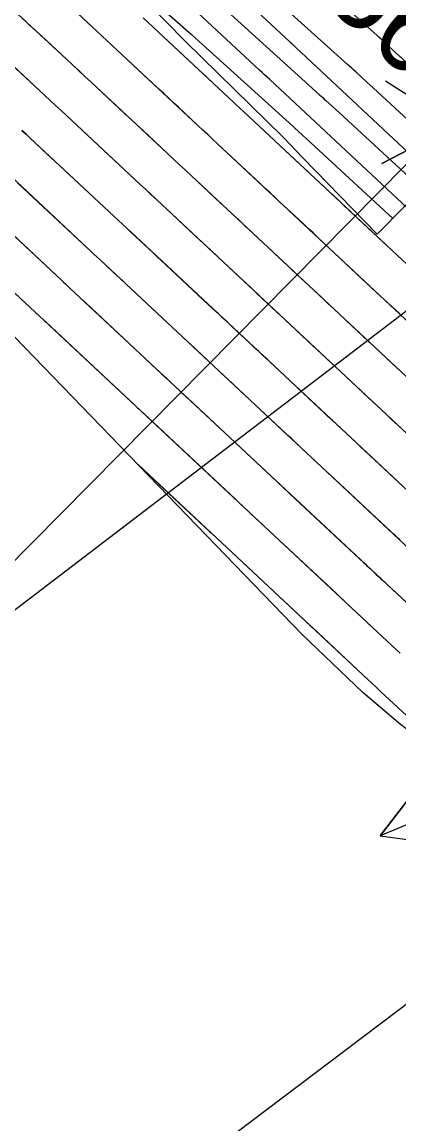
# Model space of a CAD drawing. Extents: x 954385 to 988206, y 1868364 to 1924553.
# Drawn here: x 955776.9 to 955804.4, y 1922846.3 to 1922926.4 of the extents above; entities that cross this region are included whole.
import ezdxf

# ---------------------------------------------------------------- set-up
doc = ezdxf.new("R2010")
doc.units = 0
for name, color, linetype in [('13', 7, 'Continuous'), ('16', 7, 'Continuous'), ('23', 7, 'Continuous'), ('24', 7, 'Continuous'), ('26', 7, 'Continuous'), ('6', 7, 'Continuous'), ('7', 7, 'Continuous')]:
    doc.layers.add(name, color=color, linetype=linetype)

msp = doc.modelspace()

# ---------------------------------------------------------------- linework, layer by layer
at = {"layer": '13'}
for points in [[(955782.32, 1922931.625), (955789.242, 1922925.51), (955789.261, 1922925.493), (955789.28, 1922925.476), (955789.3, 1922925.459), (955789.319, 1922925.442), (955796.643, 1922918.817), (955796.673, 1922918.789), (955796.704, 1922918.762), (955796.734, 1922918.734), (955796.765, 1922918.706), (955798.195, 1922917.397), (955798.223, 1922917.371), (955803.913, 1922912.115)], [(955810.237, 1922918.518), (955804.649, 1922923.68), (955804.591, 1922923.734), (955804.533, 1922923.787), (955804.475, 1922923.841), (955804.417, 1922923.894), (955803.288, 1922924.927), (955803.158, 1922925.046), (955803.028, 1922925.165), (955802.897, 1922925.283), (955802.767, 1922925.401), (955796.162, 1922931.375)], [(955808.129, 1922916.384), (955802.507, 1922921.577), (955802.466, 1922921.615), (955802.425, 1922921.653), (955802.384, 1922921.691), (955802.343, 1922921.728), (955801.214, 1922922.762), (955801.067, 1922922.896), (955800.92, 1922923.03), (955800.772, 1922923.164), (955800.625, 1922923.298), (955793.881, 1922929.397)], [(955791.6, 1922927.419), (955798.581, 1922921.105), (955798.696, 1922921.001), (955798.812, 1922920.896), (955798.927, 1922920.791), (955799.042, 1922920.686), (955800.269, 1922919.563), (955800.293, 1922919.541), (955800.317, 1922919.519), (955800.341, 1922919.496), (955800.365, 1922919.474), (955806.021, 1922914.249)]]:
    msp.add_lwpolyline(points, dxfattribs=at)
at = {"layer": '16'}
for points in [[(955816.619, 1922893.75), (955791.161, 1922917.544), (955790.806, 1922917.876), (955790.451, 1922918.207), (955790.096, 1922918.538), (955789.741, 1922918.869), (955783.863, 1922924.352), (955783.5, 1922924.69), (955783.137, 1922925.027), (955782.774, 1922925.365), (955782.411, 1922925.703), (955776.555, 1922931.143)], [(955789.552, 1922931.352), (955796.456, 1922924.914), (955796.556, 1922924.82), (955796.656, 1922924.726), (955796.757, 1922924.633), (955796.857, 1922924.539), (955822.998, 1922900.107)], [(955774.661, 1922928.808), (955780.171, 1922923.69), (955780.62, 1922923.272), (955781.069, 1922922.854), (955781.518, 1922922.436), (955781.966, 1922922.018), (955787.503, 1922916.855), (955787.943, 1922916.444), (955788.383, 1922916.034), (955788.823, 1922915.624), (955789.262, 1922915.213), (955814.493, 1922891.631)], [(955820.872, 1922897.988), (955794.958, 1922922.207), (955794.773, 1922922.38), (955794.588, 1922922.553), (955794.403, 1922922.726), (955794.218, 1922922.899), (955787.655, 1922929.018)], [(955812.367, 1922889.512), (955787.114, 1922913.115), (955786.714, 1922913.488), (955786.315, 1922913.861), (955785.915, 1922914.234), (955785.515, 1922914.607), (955779.78, 1922919.955), (955779.39, 1922920.318), (955779.001, 1922920.681), (955778.611, 1922921.044), (955778.221, 1922921.407), (955772.435, 1922926.782)], [(955818.745, 1922895.869), (955793.06, 1922919.876), (955792.79, 1922920.128), (955792.52, 1922920.38), (955792.25, 1922920.632), (955791.98, 1922920.884), (955785.759, 1922926.685)], [(955776.932, 1922918.508), (955777.237, 1922918.225), (955777.542, 1922917.941), (955783.614, 1922912.278), (955783.93, 1922911.983), (955784.246, 1922911.688), (955784.562, 1922911.393), (955784.878, 1922911.098), (955810.241, 1922887.393)], [(955775.304, 1922915.926), (955781.713, 1922909.949), (955781.946, 1922909.732), (955782.178, 1922909.515), (955782.411, 1922909.298), (955782.643, 1922909.081), (955808.115, 1922885.274)], [(955773.066, 1922913.911), (955779.812, 1922907.62), (955779.961, 1922907.481), (955780.11, 1922907.342), (955780.259, 1922907.203), (955780.407, 1922907.064), (955805.989, 1922883.155)], [(955770.828, 1922911.896), (955777.911, 1922905.291), (955777.976, 1922905.23), (955778.042, 1922905.169), (955778.107, 1922905.108), (955778.172, 1922905.047), (955803.863, 1922881.036), (955804.154, 1922880.764), (955804.445, 1922880.492)], [(955839.219, 1922844.334), (955835.189, 1922848.571), (955832.722, 1922850.999), (955830.582, 1922852.915), (955825.835, 1922857.116), (955825.748, 1922857.192), (955821.335, 1922861.558), (955818.949, 1922863.547), (955816.452, 1922865.611), (955811.889, 1922869.627), (955811.723, 1922869.813), (955806.664, 1922873.666), (955804.473, 1922875.321), (955801.729, 1922877.638), (955797.296, 1922881.885), (955790.332, 1922889.072), (955783.384, 1922896.277), (955776.426, 1922903.471)], [(955810.357, 1922870.854), (955807, 1922874.002), (955806.957, 1922874.042), (955805.016, 1922875.858), (955804.986, 1922875.886), (955804.925, 1922875.943), (955803.017, 1922877.721), (955802.697, 1922878.02), (955802.377, 1922878.319), (955802.057, 1922878.618), (955801.736, 1922878.917), (955785.406, 1922894.18)]]:
    msp.add_lwpolyline(points, dxfattribs=at)
at = {"layer": '23'}
msp.add_lwpolyline([(955802.765, 1922910.953), (955797.354, 1922916.518), (955795.949, 1922917.997), (955788.816, 1922925.006), (955781.811, 1922932.144), (955781.416, 1922932.503), (955774.772, 1922938.789), (955767.591, 1922945.749), (955766.746, 1922946.533), (955759.925, 1922952.211), (955752.308, 1922958.724), (955750.988, 1922959.908), (955744.76, 1922964.747), (955736.807, 1922970.905), (955733.738, 1922973.18), (955728.675, 1922976.877), (955720.379, 1922982.68), (955715.5, 1922985.982), (955712.503, 1922987.995), (955704.411, 1922993.991), (955698.475, 1922998.944)], dxfattribs=at)
at = {"layer": '24'}
for points in [[(955842.265, 1922950.948), (955802.765, 1922910.953), (955797.354, 1922916.518), (955795.949, 1922917.997), (955788.816, 1922925.006), (955781.811, 1922932.144)], [(955839.219, 1922844.334), (955835.189, 1922848.571), (955832.722, 1922850.999), (955830.582, 1922852.915), (955825.835, 1922857.116), (955825.748, 1922857.192), (955821.335, 1922861.558), (955818.949, 1922863.547), (955816.452, 1922865.611), (955811.889, 1922869.627), (955811.723, 1922869.813), (955806.664, 1922873.666), (955804.473, 1922875.321), (955801.729, 1922877.638), (955797.296, 1922881.885), (955790.332, 1922889.072), (955783.384, 1922896.277), (955776.426, 1922903.471)]]:
    msp.add_lwpolyline(points, dxfattribs=at)
at = {"layer": '26'}
for points in [[(955857.131, 1922968.928), (955731.708, 1922842.022), (955733.227, 1922847.827), (955731.708, 1922842.022), (955737.494, 1922843.609)], [(955757.131, 1922868.928), (955835.001, 1922928.421), (955832.694, 1922922.883), (955835.001, 1922928.421), (955829.051, 1922927.651)], [(955807.131, 1922918.928), (955808.439, 1922918.871), (955803.117, 1922916.101), (955808.439, 1922918.871), (955803.379, 1922922.095)], [(955807.131, 1922868.928), (955802.982, 1922867.212), (955806.637, 1922871.97), (955802.982, 1922867.212), (955808.93, 1922866.426)], [(955757.131, 1922818.928), (955812.39, 1922860.656), (955810.051, 1922855.131), (955812.39, 1922860.656), (955806.436, 1922859.919)]]:
    msp.add_lwpolyline(points, dxfattribs=at)
at = {"layer": '6'}
for points in [[(955804.384, 1922905.186), (955803.024, 1922906.457), (955802.684, 1922906.775), (955802.344, 1922907.092), (955802.004, 1922907.41), (955801.664, 1922907.728), (955798.452, 1922910.731), (955798.105, 1922911.055), (955797.758, 1922911.38), (955797.412, 1922911.704), (955797.065, 1922912.028), (955795.677, 1922913.324), (955795.33, 1922913.648), (955794.983, 1922913.972), (955794.636, 1922914.296), (955794.29, 1922914.62), (955791.16, 1922917.543), (955790.805, 1922917.875), (955790.45, 1922918.206), (955790.096, 1922918.537), (955789.74, 1922918.868), (955788.32, 1922920.193), (955787.965, 1922920.524), (955787.61, 1922920.855), (955787.255, 1922921.186), (955786.9, 1922921.517), (955783.862, 1922924.35), (955783.499, 1922924.688), (955783.137, 1922925.026), (955782.774, 1922925.364), (955782.411, 1922925.702), (955780.958, 1922927.052)], [(955774.143, 1922912.905), (955779.812, 1922907.619), (955779.961, 1922907.48), (955780.109, 1922907.341), (955780.258, 1922907.202), (955780.407, 1922907.063), (955781.151, 1922906.368), (955781.449, 1922906.09), (955781.598, 1922905.951), (955787.095, 1922900.815), (955787.256, 1922900.665), (955787.417, 1922900.514), (955787.578, 1922900.364), (955787.739, 1922900.214), (955788.382, 1922899.612), (955788.543, 1922899.462), (955788.704, 1922899.312), (955788.865, 1922899.161), (955789.025, 1922899.011), (955794.377, 1922894.008), (955794.723, 1922893.685), (955795.069, 1922893.362), (955795.933, 1922892.554), (955796.279, 1922892.231), (955796.452, 1922892.069), (955801.802, 1922887.068), (955801.915, 1922886.962), (955802.028, 1922886.857), (955802.141, 1922886.751), (955802.254, 1922886.646), (955802.706, 1922886.224), (955802.819, 1922886.118), (955802.932, 1922886.013), (955803.044, 1922885.907), (955803.157, 1922885.802), (955805.989, 1922883.155)]]:
    msp.add_lwpolyline(points, dxfattribs=at)
at = {"layer": '7'}
for points in [[(955806.155, 1922899.424), (955803.841, 1922901.587), (955803.418, 1922901.982), (955802.996, 1922902.377), (955802.573, 1922902.772), (955802.151, 1922903.167), (955800.461, 1922904.746), (955800.038, 1922905.141), (955799.616, 1922905.536), (955799.193, 1922905.931), (955798.771, 1922906.326), (955796.551, 1922908.402), (955796.121, 1922908.804), (955795.69, 1922909.206), (955795.26, 1922909.609), (955794.829, 1922910.011), (955793.108, 1922911.619), (955792.677, 1922912.021), (955792.247, 1922912.424), (955791.816, 1922912.826), (955791.386, 1922913.228), (955789.262, 1922915.212), (955788.822, 1922915.623), (955788.382, 1922916.033), (955787.942, 1922916.443), (955787.503, 1922916.854), (955785.743, 1922918.495), (955785.303, 1922918.905), (955784.863, 1922919.315), (955784.423, 1922919.726), (955783.983, 1922920.136), (955781.966, 1922922.017), (955781.517, 1922922.435), (955781.068, 1922922.853), (955780.619, 1922923.271), (955780.17, 1922923.689), (955778.373, 1922925.359), (955777.924, 1922925.776), (955777.475, 1922926.194), (955777.025, 1922926.611)], [(955804.557, 1922909.13), (955800.353, 1922913.06), (955800.09, 1922913.306), (955799.827, 1922913.553), (955799.563, 1922913.799), (955799.3, 1922914.045), (955798.247, 1922915.029), (955797.983, 1922915.275), (955797.72, 1922915.521), (955797.457, 1922915.767), (955797.193, 1922916.013), (955793.059, 1922919.875), (955792.789, 1922920.127), (955792.519, 1922920.379), (955792.249, 1922920.631), (955791.978, 1922920.883), (955790.898, 1922921.891), (955790.357, 1922922.395), (955789.817, 1922922.899), (955785.758, 1922926.684)], [(955804.682, 1922896.695), (955804.265, 1922897.085), (955803.848, 1922897.475), (955803.43, 1922897.865), (955801.762, 1922899.424), (955801.345, 1922899.814), (955800.927, 1922900.204), (955800.51, 1922900.594), (955800.093, 1922900.984), (955797.704, 1922903.217), (955797.296, 1922903.598), (955796.888, 1922903.98), (955796.48, 1922904.362), (955796.071, 1922904.743), (955794.438, 1922906.27), (955794.03, 1922906.652), (955793.622, 1922907.033), (955793.214, 1922907.415), (955792.805, 1922907.797), (955790.309, 1922910.129), (955789.909, 1922910.502), (955789.51, 1922910.875), (955789.111, 1922911.248), (955788.711, 1922911.621), (955787.113, 1922913.114), (955786.714, 1922913.487), (955786.314, 1922913.86), (955785.914, 1922914.233), (955785.515, 1922914.606), (955782.894, 1922917.049), (955782.505, 1922917.412), (955782.116, 1922917.776), (955781.726, 1922918.139), (955781.337, 1922918.502), (955779.779, 1922919.954), (955779.39, 1922920.317), (955779, 1922920.68), (955778.61, 1922921.043), (955778.22, 1922921.406), (955775.478, 1922923.954)], [(955805.742, 1922891.598), (955802.217, 1922894.893), (955801.881, 1922895.207), (955801.545, 1922895.521), (955801.209, 1922895.834), (955800.874, 1922896.148), (955799.531, 1922897.404), (955799.195, 1922897.717), (955798.859, 1922898.031), (955798.523, 1922898.345), (955798.188, 1922898.659), (955794.811, 1922901.815), (955794.486, 1922902.119), (955794.16, 1922902.424), (955793.834, 1922902.728), (955793.508, 1922903.033), (955792.205, 1922904.251), (955791.879, 1922904.556), (955791.554, 1922904.86), (955791.228, 1922905.165), (955790.902, 1922905.469), (955787.405, 1922908.736), (955787.089, 1922909.031), (955786.773, 1922909.326), (955786.457, 1922909.621), (955786.141, 1922909.917), (955784.878, 1922911.097), (955784.562, 1922911.392), (955784.246, 1922911.687), (955783.93, 1922911.982), (955783.614, 1922912.277), (955779.977, 1922915.668), (955779.368, 1922916.236), (955778.759, 1922916.804), (955777.541, 1922917.94), (955777.237, 1922918.224), (955776.932, 1922918.507)], [(955804.421, 1922888.726), (955804.259, 1922888.878), (955804.097, 1922889.03), (955803.934, 1922889.181), (955803.772, 1922889.333), (955799.334, 1922893.481), (955798.825, 1922893.957), (955798.317, 1922894.432), (955797.3, 1922895.383), (955797.045, 1922895.62), (955796.791, 1922895.858), (955796.537, 1922896.096), (955796.282, 1922896.334), (955791.918, 1922900.413), (955791.675, 1922900.64), (955791.432, 1922900.868), (955791.188, 1922901.095), (955790.945, 1922901.323), (955789.972, 1922902.233), (955789.729, 1922902.46), (955789.485, 1922902.687), (955789.242, 1922902.915), (955788.999, 1922903.142), (955784.501, 1922907.344), (955784.269, 1922907.561), (955784.037, 1922907.778), (955783.804, 1922907.995), (955783.572, 1922908.212), (955782.642, 1922909.08), (955782.41, 1922909.297), (955782.178, 1922909.514), (955781.945, 1922909.731), (955781.713, 1922909.948), (955777.06, 1922914.286), (955776.621, 1922914.696)], [(955771.226, 1922911.523), (955777.911, 1922905.29), (955777.976, 1922905.229), (955778.041, 1922905.168), (955778.107, 1922905.107), (955778.172, 1922905.046), (955778.563, 1922904.68), (955778.694, 1922904.559), (955785.192, 1922898.488), (955785.27, 1922898.415), (955785.349, 1922898.341), (955785.427, 1922898.268), (955785.506, 1922898.195), (955785.897, 1922897.829), (955786.132, 1922897.609), (955792.472, 1922891.683), (955792.837, 1922891.341), (955793.386, 1922890.828), (955793.569, 1922890.657), (955799.833, 1922884.803), (955799.96, 1922884.684), (955800.087, 1922884.565), (955800.341, 1922884.327), (955800.468, 1922884.209), (955800.596, 1922884.09), (955803.862, 1922881.036), (955804.154, 1922880.764), (955804.445, 1922880.491)], [(955785.392, 1922894.195), (955790.576, 1922889.349), (955790.687, 1922889.246), (955797.863, 1922882.537), (955798.034, 1922882.378), (955801.736, 1922878.917), (955802.056, 1922878.617), (955802.377, 1922878.318), (955802.697, 1922878.019), (955803.017, 1922877.721), (955804.924, 1922875.942), (955805.015, 1922875.857), (955806.96, 1922874.038), (955807, 1922874.001), (955810.348, 1922870.861)]]:
    msp.add_lwpolyline(points, dxfattribs=at)

# ---------------------------------------------------------------- texts
at = {"layer": '16'}
msp.add_text('565', height=6, rotation=317.12001, dxfattribs=at).set_placement((955798.681, 1922928.052))

doc.saveas('drawing.dxf')
